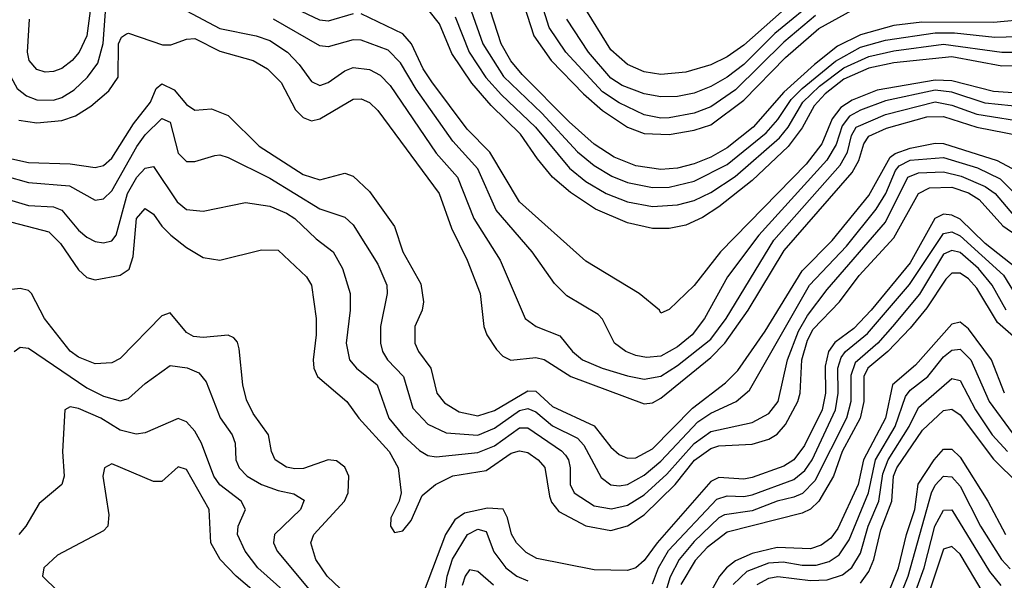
# Model space of a CAD drawing. Header units: inches. Extents: x 884549 to 1028252, y 526810 to 653624.
# Tile 326 of 656: x 891129 to 893496, y 632060 to 633408. Entities that reach past the tile are written whole.
import ezdxf

# ---------------------------------------------------------------- set-up
doc = ezdxf.new("R2010")
doc.units = ezdxf.units.IN
doc.header["$MEASUREMENT"] = 0
doc.layers.add('A8693', color=7, linetype='Continuous')

msp = doc.modelspace()

# ---------------------------------------------------------------- linework, layer by layer
at = {"layer": 'A8693', "color": 5}
for points, elevation in [([(893041.7, 633418.3), (892965.6, 633354.4), (892850, 633239.4), (892790, 633199.1), (892750, 633183.7), (892690, 633172.5), (892670, 633171.7), (892630, 633179.7), (892570, 633208.2), (892530, 633234.9), (892441.9, 633330), (892401.8, 633390), (892370.7, 633490)], 3940), ([(893030.2, 633489.8), (892870, 633347.2), (892830, 633319.1), (892790, 633299.5), (892730, 633282.5), (892670, 633276.4), (892630, 633282.7), (892590, 633300.6), (892550, 633336.3), (892483.4, 633443.4)], 3980), ([(891930, 633422.5), (891870, 633404.9), (891850, 633407), (891750, 633454.6)], 3780), ([(892331.9, 633471.9), (892365, 633370), (892406.8, 633310), (892484, 633230), (892530, 633190), (892589.7, 633150), (892630, 633134.5), (892690, 633132), (892750, 633142.7), (892790, 633155.8), (892870, 633215.2), (892970, 633317.3), (893050, 633387.6), (893130, 633431.3)], 3920), ([(893054.3, 633465.7), (892944.5, 633375.5), (892870, 633300.7), (892830, 633270.5), (892790, 633247.5), (892750, 633231.9), (892710, 633223.4), (892670, 633222.6), (892629.9, 633230.1), (892577.3, 633250), (892550, 633267.7), (892496.3, 633330), (892443.8, 633410)], 3960), ([(891050.2, 633410.2), (891077.4, 633390), (891088.8, 633370), (891096.5, 633290), (891122.6, 633242.6), (891144.9, 633224.9), (891170, 633215.5), (891210, 633215.1), (891230, 633221.3), (891259.9, 633240.1), (891291.4, 633270), (891316.3, 633303.7), (891329.1, 633350.9), (891336.6, 633450)], 3740), ([(891298.2, 633430), (891290.1, 633369.9), (891271.5, 633330), (891254.5, 633310), (891230, 633291.2), (891210, 633283.5), (891190, 633282.4), (891170, 633288.4), (891151.5, 633310), (891147.6, 633330), (891152, 633410)], 3760), ([(891530, 633429.8), (891610, 633387), (891697.3, 633370), (891730, 633358.5), (891772.2, 633330), (891800.7, 633300.7), (891830, 633259.8), (891850, 633250.1), (891870, 633257.4), (891910, 633285.8), (891930, 633293.2), (891970, 633288.6), (891995, 633275), (892019.6, 633250), (892130, 633087), (892181.2, 633030), (892220.2, 632930), (892284, 632830), (892343.7, 632690), (892370.4, 632670.4), (892427.6, 632647.6), (892457.4, 632610), (892481.8, 632590), (892528.7, 632570), (892590, 632551.8), (892630, 632544), (892670, 632551.2), (892710, 632576.6), (892790, 632640), (892827.2, 632690), (892942.2, 632877.8), (893101.4, 633058.6), (893118.8, 633090), (893128.2, 633130), (893140.2, 633150), (893210, 633180.6), (893330, 633210.6), (893370, 633202.9), (893430, 633181.1), (893560.7, 633160.7)], 3740), ([(893575, 633195), (893450, 633207.7), (893370, 633233.9), (893330, 633238.8), (893210, 633213.5), (893150, 633191), (893124, 633176), (893106.5, 633153.5), (893091.8, 633108.2), (893069.5, 633070.5), (892906.1, 632890), (892830.8, 632790), (892775.4, 632690), (892745.2, 632650), (892710, 632621.6), (892670, 632599.2), (892635.6, 632595.6), (892610, 632601), (892586.3, 632610), (892558.4, 632630), (892530, 632687.9), (892519.2, 632699.2), (892444.2, 632744.2), (892414.2, 632774.2), (892360.8, 632850), (892273.9, 632950), (892229.8, 633050), (892170, 633116), (892081.5, 633241.5), (892044.6, 633304.6), (892014.8, 633334.8), (891950, 633359.1), (891930, 633360.1), (891870, 633343.3), (891850, 633345.6), (891738.8, 633410)], 3760), ([(893587.9, 633227.9), (893470, 633235.3), (893370, 633261.5), (893330, 633263.2), (893190, 633239.1), (893130, 633214.9), (893103, 633197), (893082, 633170), (893057.4, 633110), (893019.4, 633060.6), (892813.7, 632850), (892750, 632769.1), (892690, 632711.6), (892670, 632702.8), (892667, 632710), (892617.7, 632750), (892490, 632827.3), (892330.2, 632970.2), (892258.7, 633090), (892204.7, 633144.7), (892119.2, 633259.2), (892098.8, 633290), (892070.5, 633350.5), (892050, 633374.5), (891950, 633422.3)], 3780), ([(893570, 633297.9), (893490, 633296.6), (893370, 633319), (893230, 633304.7), (893170, 633291.6), (893110, 633265.3), (893065, 633230), (893038.5, 633201.5), (893010, 633148.2), (892976.7, 633103.3), (892890, 633021.9), (892810, 632958.6), (892770, 632932.8), (892730, 632914.3), (892690, 632906), (892650, 632906.4), (892590, 632920.1), (892512.8, 632952.8), (892452.9, 632992.9), (892409.9, 633029.9), (892373.4, 633073.4), (892332.9, 633132.9), (892262.1, 633202.1), (892215.9, 633255.9), (892167.3, 633327.3), (892138.3, 633398.3), (892113.2, 633430)], 3820), ([(892175.4, 633415.4), (892209.2, 633330), (892249.7, 633269.7), (892287.4, 633227.4), (892369.1, 633150), (892450.9, 633050.9), (892490, 633019.4), (892539.1, 632990), (892590, 632970.5), (892650, 632959.2), (892710, 632963.3), (892750, 632973.5), (892790, 632992.5), (892848.5, 633031.5), (892955.4, 633124.6), (892976, 633150), (893011.3, 633210), (893051.5, 633248.5), (893110, 633292.9), (893170, 633319.9), (893230, 633333.3), (893350, 633349.9), (893489.8, 633330.2), (893610, 633330.2)], 3840), ([(892214, 633430), (892242.2, 633350), (892292, 633272), (892383.7, 633183.7), (892470, 633090.6), (892510, 633057.8), (892552.2, 633032.2), (892590, 633016.8), (892650, 633004.4), (892690, 633005.6), (892750, 633019.6), (892830, 633059.7), (892923.5, 633136.5), (892951.6, 633168.4), (892983.9, 633216.1), (893010, 633242.9), (893090, 633308.3), (893150, 633342), (893210, 633359.5), (893330, 633376.5), (893376.6, 633376.6), (893473.6, 633366.4), (893610, 633370.5)], 3860), ([(893641.9, 633418.1), (893470, 633401.5), (893297.6, 633402.4), (893230, 633394.8), (893150, 633372.4), (893095.3, 633344.7), (893039.6, 633300.4), (892965.7, 633234.3), (892892, 633150), (892830, 633099.8), (892790, 633077.4), (892750, 633062), (892710, 633051.3), (892670, 633047.8), (892610, 633056.9), (892558, 633078), (892510, 633108.8), (892450, 633162.6), (892336.5, 633276.5), (892309.4, 633309.4), (892285.9, 633350), (892260.2, 633430)], 3880), ([(891126.6, 633166.6), (891170, 633160), (891230, 633166.3), (891262.7, 633177.3), (891299.5, 633200.5), (891342.8, 633237.2), (891365.2, 633270), (891366.4, 633350), (891373.4, 633366.6), (891385.4, 633374.6), (891390, 633376.4), (891472, 633348), (891492.2, 633347.8), (891530, 633361.3), (891550, 633363.3), (891610, 633332.7), (891690, 633310.4), (891724.2, 633290), (891757.1, 633257.1), (891791.5, 633191.5), (891810, 633172.9), (891830, 633164.9), (891850, 633170.1), (891930, 633217), (891950, 633217.8), (891970, 633209.6), (891990, 633190.1), (892136.8, 632990), (892166.7, 632906.7), (892204.6, 632830), (892236, 632750), (892244.3, 632670), (892251.5, 632650), (892274.8, 632614.8), (892290, 632598.7), (892309.7, 632589.7), (892370, 632595.6), (892390, 632591), (892454, 632550), (892630, 632484), (892650, 632486.9), (892670, 632498.2), (892790, 632596), (892824.4, 632630), (892880.5, 632710), (892966.5, 632853.5), (893130, 633040.9), (893145.9, 633070), (893158, 633110), (893170, 633128.3), (893212.7, 633147.3), (893310, 633174.4), (893350, 633175.4), (893429.9, 633149.9), (893532.8, 633130)], 3720), ([(891110, 633074), (891150, 633064.8), (891250, 633061.9), (891310, 633052.7), (891330, 633057.5), (891350, 633075.5), (891402.4, 633157.6), (891442.8, 633210), (891457, 633243), (891470, 633254.5), (891499.8, 633239.8), (891530, 633204.5), (891550, 633190.8), (891590, 633193.6), (891630, 633177.8), (891704, 633104), (891810, 633036.3), (891850, 633023.3), (891910, 633039.1), (891930, 633031.7), (891970, 632995.3), (892030, 632910.9), (892050.1, 632850), (892093, 632773), (892099.9, 632730), (892096, 632710), (892078.6, 632670), (892078.5, 632630), (892087.7, 632610), (892117.2, 632570), (892131.9, 632510), (892150, 632487), (892185, 632465), (892230, 632455.4), (892270, 632468.5), (892350, 632515.6), (892370, 632514.4), (892410, 632477.7), (892510, 632431.3), (892550, 632379.9), (892570, 632362.2), (892590, 632353.9), (892610, 632354.7), (892650, 632375.9), (892746, 632474), (892825.4, 632534.6), (892855.1, 632564.9), (892920.9, 632659.1), (893010, 632804.5), (893082.4, 632877.6), (893170, 632985.7), (893221.9, 633078.1), (893233.4, 633086.6), (893270, 633099.1), (893330, 633111.5), (893350, 633110.4), (893479.1, 633070), (893525.1, 633045.1)], 3680), ([(891093, 633033), (891150, 633016.4), (891248.4, 633008.4), (891310, 632974.6), (891330, 632977.4), (891350, 632996.9), (891410, 633103.6), (891430, 633131.3), (891470.7, 633170.7), (891490, 633161.7), (891510, 633087.7), (891530, 633067.2), (891550, 633067.2), (891597.9, 633082.1), (891610, 633083.3), (891630, 633077.1), (891730, 633027.5), (891850, 632953.2), (891910, 632933.4), (891930, 632914.8), (891990, 632820.2), (892011.4, 632770), (892012.4, 632750), (891996.3, 632670), (891995.9, 632630), (892001.1, 632610), (892013, 632590), (892051.2, 632550), (892074.1, 632474.1), (892110, 632435.3), (892154.2, 632414.2), (892230, 632408.8), (892270, 632425.5), (892330, 632468.1), (892350, 632473.1), (892370, 632464.9), (892410, 632431.7), (892470, 632401.6), (892485.1, 632385.1), (892526.8, 632306.8), (892549.8, 632289.8), (892570, 632286.8), (892590, 632290.6), (892630, 632312.7), (892670, 632346.8), (892759.3, 632440.7), (892790, 632461.8), (892851.1, 632490), (892883, 632517), (893027.6, 632770), (893116.4, 632863.6), (893187.7, 632952.3), (893211.2, 632990), (893234.2, 633045.8), (893242.9, 633057.1), (893270, 633070.2), (893350, 633077.3), (893431.9, 633051.9), (893485.7, 633025.7), (893545.4, 632965.4)], 3660), ([(891110, 632973.8), (891150, 632961.8), (891210, 632958.3), (891230, 632950.1), (891270, 632902.3), (891290, 632885.2), (891310, 632874.8), (891330, 632871.4), (891350, 632876.6), (891360.9, 632890), (891387.5, 632990), (891410, 633029.7), (891430, 633051.4), (891450, 633055.5), (891506.9, 632970), (891530, 632952.2), (891570, 632948.1), (891671.7, 632968.3), (891730, 632959.5), (891770, 632943.3), (891790, 632930.1), (891841.2, 632881.2), (891882.4, 632850), (891904.8, 632810), (891923, 632750), (891922.9, 632710), (891913.7, 632630), (891921.6, 632590), (891938.2, 632570), (891988.3, 632530), (892016.5, 632450), (892050, 632409.3), (892090, 632371.7), (892110, 632360.1), (892130, 632357), (892230, 632367.3), (892270, 632382.9), (892330, 632426.8), (892350, 632426.6), (892431.5, 632371.5), (892440.8, 632360.8), (892447.9, 632350), (892451.9, 632330), (892452.3, 632290), (892462.1, 632270), (892510, 632239), (892551.5, 632231.5), (892590, 632240.2), (892630, 632265.2), (892684.8, 632315.2), (892750, 632389), (892790, 632418), (892890, 632439.3), (892930, 632460.7), (892951.9, 632490), (892974.7, 632590), (893001.1, 632658.9), (893023.1, 632696.9), (893070, 632759.1), (893210, 632921.3), (893264.3, 633030), (893290, 633039.7), (893350, 633042.8), (893392.4, 633032.4), (893450, 633007.2), (893473.8, 632990), (893518.4, 632938.4)], 3640), ([(891110, 632921.3), (891198.4, 632898.4), (891226.3, 632870), (891270, 632806.5), (891290, 632788.4), (891310, 632782.4), (891370, 632793.7), (891391.5, 632808.5), (891401.3, 632838.7), (891409.7, 632930.3), (891430, 632954.3), (891450, 632940.6), (891470, 632911.5), (891491.6, 632890), (891530, 632860.1), (891570, 632836.4), (891610, 632829.6), (891710, 632854.4), (891750, 632853.9), (891818.3, 632790), (891830.5, 632770), (891841.1, 632690), (891841.5, 632650), (891834.6, 632590), (891835.8, 632570), (891844.3, 632550), (891915.4, 632490), (891944.2, 632450), (892017, 632370), (892038.3, 632330), (892045.9, 632270), (892040.9, 632250), (892021.2, 632210), (892020.5, 632190), (892030, 632174.9), (892050, 632179), (892070, 632204), (892096.4, 632263.6), (892128.1, 632290), (892170, 632311.4), (892250, 632324), (892310, 632365.5), (892330, 632371.2), (892350, 632367.3), (892375.2, 632350), (892391.5, 632331.5), (892402.3, 632262.3), (892407.4, 632247.4), (892425, 632225), (892490, 632190.9), (892550, 632179.8), (892590, 632190.8), (892630, 632216.9), (892704.5, 632290), (892751.4, 632348.6), (892790, 632376.6), (892810, 632383.3), (892890, 632387), (892930, 632399.7), (892950, 632411.6), (892970, 632435), (892999.9, 632490), (893005, 632510), (893009, 632590), (893022.5, 632637.5), (893036.2, 632663.8), (893099.9, 632730), (893147.3, 632792.7), (893230, 632883.8), (893290, 632990.7), (893316.1, 633003.9), (893370, 633005.9), (893410, 632991.6), (893435.6, 632975.6), (893492.3, 632912.3), (893570, 632859)], 3620), ([(893526.4, 632810), (893450, 632869.9), (893390, 632928.6), (893370, 632938.3), (893350, 632940.3), (893329.1, 632930), (893270, 632823.8), (893176, 632710), (893134.3, 632665.7), (893088.2, 632631.8), (893073.1, 632610), (893065, 632575), (893066, 632510), (893057.9, 632470), (893015.6, 632384.4), (892990, 632349.6), (892965.7, 632334.3), (892890, 632306.9), (892870, 632302.9), (892810, 632306.9), (892790, 632297.3), (892661, 632150), (892630, 632107.5), (892610, 632089.4), (892590, 632083.5), (892510, 632085.3), (892372.4, 632112.4), (892346.6, 632126.6), (892323.5, 632150), (892311, 632171), (892301.1, 632210), (892290.7, 632230.7), (892253.7, 632233.7), (892198.3, 632221.7), (892174.7, 632205.3), (892152.7, 632170), (892090, 632005)], 3580), ([(892650, 632051.7), (892664.5, 632090), (892688.7, 632131.3), (892804.7, 632255.3), (892830, 632263.2), (892870, 632261.1), (892890, 632265.8), (892990, 632302.6), (893016.1, 632323.9), (893033.8, 632350), (893090.1, 632470), (893096.7, 632510), (893095.9, 632570), (893103.9, 632596.1), (893113.9, 632610), (893166.8, 632653.2), (893268.4, 632771.6), (893350, 632894.4), (893370, 632898.3), (893390, 632888.3), (893493.8, 632793.8), (893533.3, 632730)], 3560), ([(893500.8, 632710), (893466.8, 632770), (893434.1, 632810), (893390, 632848.1), (893370, 632853.2), (893350, 632844.1), (893292, 632748), (893227.5, 632670), (893191.8, 632630), (893137.4, 632582.6), (893127.3, 632552.7), (893126.8, 632490), (893116.9, 632450), (893040.8, 632299.2), (893011, 632269), (892990, 632259.7), (892950, 632249.8), (892890, 632226.7), (892823.1, 632216.9), (892810, 632210), (892750, 632153.4), (892714, 632110), (892692.2, 632067.8), (892675.2, 632010)], 3540), ([(893550, 632618.5), (893480, 632680), (893430, 632762.9), (893410, 632785.2), (893390, 632798.4), (893370, 632798.3), (893355.5, 632784.5), (893310, 632715.1), (893270, 632666.7), (893216.1, 632610), (893167.7, 632570), (893158.4, 632550), (893157.9, 632490), (893149.3, 632450), (893106.5, 632370), (893085.7, 632310), (893049.9, 632250), (893030, 632231.3), (893010, 632221.2), (892830, 632175.4), (892781.6, 632138.4), (892752.4, 632107.6), (892718.4, 632050)], 3520), ([(891930.5, 632010.5), (891868.1, 632070), (891840.9, 632110), (891828.7, 632150), (891836, 632170), (891909.7, 632250), (891918.7, 632270), (891920.1, 632310), (891910, 632332.1), (891890, 632347.2), (891870, 632349.4), (891811, 632329), (891790, 632327.8), (891770, 632332.3), (891742.6, 632350), (891734, 632370), (891727.2, 632410), (891690, 632461.1), (891673.6, 632493.6), (891665.1, 632530), (891656.5, 632616.5), (891652.6, 632632.6), (891643.4, 632643.4), (891629.6, 632649.6), (891570, 632644.2), (891546.3, 632646.3), (891530, 632655.7), (891490, 632703.5), (891470, 632695.7), (891370, 632593.6), (891350, 632582.7), (891310, 632580.8), (891270, 632596.2), (891250, 632610.9), (891188.1, 632690), (891156.6, 632750), (891150, 632757), (891130, 632761.9), (891110, 632759.4)], 3580), ([(893496.6, 632510), (893465.6, 632590), (893410, 632664.4), (893390, 632680.9), (893370, 632675.9), (893282.7, 632577.3), (893227.4, 632530), (893210.7, 632450), (893157.1, 632350), (893144.6, 632290), (893095.6, 632184.4), (893078.6, 632161.4), (893055.4, 632144.6), (893030, 632135.5), (892950, 632138.9), (892890, 632124.2), (892850, 632106.7), (892828, 632090), (892811.6, 632070), (892777.8, 632010)], 3480), ([(891115.3, 632610), (891130, 632620.6), (891150, 632618), (891290, 632523.1), (891330, 632503), (891370, 632491.8), (891390, 632497.3), (891430, 632533.6), (891490, 632576.6), (891531.3, 632571.3), (891559, 632559), (891577, 632537), (891610.6, 632450.6), (891639.6, 632410), (891646.7, 632390), (891648.2, 632350), (891656.2, 632330), (891675.4, 632310), (891710, 632290.1), (891750, 632275.5), (891787.8, 632267.8), (891812.2, 632252.2), (891804, 632230), (891741.1, 632170), (891738.7, 632150), (891747.9, 632130), (891848.7, 632008.7)], 3560), ([(892844, 632050), (892878.1, 632081.9), (892930, 632101.7), (892963.9, 632103.9), (893010, 632096.1), (893043.9, 632096.1), (893074.9, 632105.1), (893098.8, 632121.2), (893123, 632157), (893169.5, 632270.5), (893186.1, 632350), (893233.4, 632430), (893258.3, 632501.7), (893270, 632516.9), (893311.9, 632550), (893350, 632597.6), (893370, 632613.4), (893390, 632615.6), (893415.6, 632590), (893459.9, 632490), (893514.7, 632414.7)], 3460), ([(892901.6, 632050), (892930, 632064.7), (892951.4, 632068.6), (893030, 632059), (893070, 632061), (893107, 632073), (893129.7, 632090.3), (893150, 632124.9), (893168.8, 632190), (893194.1, 632250), (893203.8, 632316.2), (893216.6, 632350), (893266.9, 632430), (893290, 632475.5), (893370, 632545.1), (893390, 632540.1), (893426.6, 632470), (893467.2, 632410), (893503.6, 632370)], 3440), ([(891768.1, 632030), (891701.4, 632090), (891670.4, 632130), (891652.1, 632170), (891654.1, 632190), (891671.9, 632230), (891660.7, 632250), (891610, 632289.7), (891595.1, 632310), (891565.5, 632390), (891550, 632418.6), (891530, 632440.8), (891510, 632448.8), (891430, 632414.3), (891409, 632411), (891370, 632420.8), (891323.4, 632450), (891270, 632472.9), (891250, 632477.2), (891237.2, 632470), (891231.2, 632370), (891235.6, 632310), (891229.9, 632290.1), (891175.2, 632244.8), (891143.6, 632190), (891126.5, 632170)], 3540), ([(893150, 632053.2), (893170, 632081.3), (893181.9, 632110), (893199.1, 632180.9), (893225.2, 632250), (893229.8, 632310), (893237.3, 632330), (893299.4, 632420.6), (893350, 632467.9), (893370, 632471.7), (893390, 632458.1), (893470, 632351.4), (893530.9, 632290.9)], 3420), ([(893217.3, 632030), (893241.4, 632090), (893260.8, 632170), (893281, 632230), (893289.1, 632290.9), (893327.2, 632350), (893350, 632375.5), (893370, 632375.2), (893390, 632356.1), (893456, 632250), (893498.7, 632170)], 3380), ([(891719.7, 632010), (891649, 632070), (891610.5, 632110), (891588.5, 632150), (891583.8, 632230), (891530, 632326.6), (891510, 632332.8), (891470, 632297.8), (891450, 632297.3), (891350, 632339.8), (891332.6, 632330), (891328.7, 632310), (891342.9, 632217.1), (891340.6, 632190), (891330, 632178.5), (891219.8, 632120.2), (891186.3, 632090), (891183.4, 632070), (891257.2, 631997.2)], 3520), ([(893226.2, 631973.8), (893265.2, 632070), (893321, 632270), (893330, 632288.4), (893350, 632310.1), (893370, 632308.6), (893390, 632286.4), (893438.6, 632190), (893489.3, 632110), (893510, 632087)], 3360), ([(893253.1, 631950), (893303, 632090), (893329.1, 632190), (893350, 632228.2), (893370, 632229.1), (893460.7, 632080.7), (893487.3, 632047.3)], 3340), ([(892147.8, 632010), (892156.7, 632070), (892169.3, 632110.7), (892205.4, 632170), (892230, 632182.9), (892250, 632177.3), (892268.6, 632128.6), (892297.6, 632090), (892323.9, 632070), (892350, 632058.5)], 3560), ([(893445.2, 632030), (893390, 632122.7), (893370, 632140.8), (893350, 632135), (893278.3, 631921.7)], 3320), ([(892268.2, 632048.2), (892230, 632081.2), (892210, 632085), (892199.6, 632070), (892192.8, 632047.2)], 3540)]:
    msp.add_lwpolyline(points, dxfattribs=dict(at, elevation=elevation))

doc.saveas('drawing.dxf')
